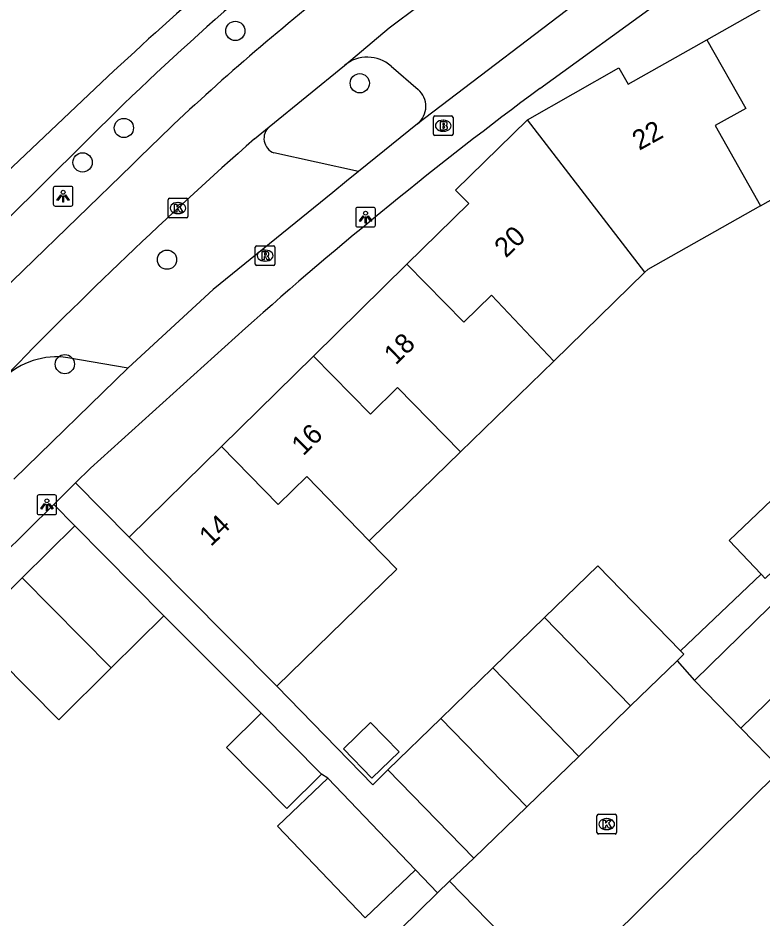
# Model space of a CAD drawing. Extents: x 158474 to 159560, y 388525 to 389605.
# Drawn here: x 159290.77 to 159328.63, y 389155.85 to 389201.61 of the extents above; entities that cross this region are included whole.
import ezdxf

# ---------------------------------------------------------------- set-up
doc = ezdxf.new("R2010")
doc.units = 0
for name, color, linetype in [('IMGEO_Boom', 7, 'Continuous'), ('IMGEO_Brandkraan', 7, 'Continuous'), ('IMGEO_Fietspad_gesloten', 7, 'Continuous'), ('IMGEO_Kolk', 7, 'Continuous'), ('IMGEO_Lichtpunt', 7, 'Continuous'), ('IMGEO_Pand', 7, 'Continuous'), ('IMGEO_Pand_nummerreeks', 7, 'Continuous'), ('IMGEO_Parkeervlak_open', 7, 'Continuous'), ('IMGEO_Rijbaan_lokaal_open', 7, 'Continuous'), ('IMGEO_Rioolput', 7, 'Continuous'), ('IMGEO_Voetpad_open', 7, 'Continuous'), ('IMGEO_Waterloop', 7, 'Continuous')]:
    doc.layers.add(name, color=color, linetype=linetype)

msp = doc.modelspace()

# ---------------------------------------------------------------- linework, layer by layer
at = {"layer": 'IMGEO_Boom'}
for centre in [(159301.815, 389200.949), (159308.141, 389198.289), (159296.15, 389196.016), (159294.051, 389194.265), (159298.343, 389189.318), (159293.149, 389184.006)]:
    msp.add_circle(centre, 0.489, dxfattribs=at)
at = {"layer": 'IMGEO_Brandkraan'}
for p, q in [((159311.882, 389195.702), (159311.882, 389196.554)), ((159311.957, 389196.628), (159312.809, 389196.628)), ((159312.37, 389196.408), (159312.395, 389196.408)), ((159312.883, 389196.554), (159312.883, 389195.702)), ((159312.809, 389195.628), (159311.957, 389195.628)), ((159312.393, 389195.848), (159312.368, 389195.848))]:
    msp.add_line(p, q, dxfattribs=at)
for points in [[(159311.882, 389195.702), (159311.882, 389196.554)], [(159311.957, 389196.628), (159312.809, 389196.628)], [(159312.23, 389196.328), (159312.23, 389195.928), (159312.443, 389195.928)], [(159312.461, 389196.328), (159312.23, 389196.328)], [(159312.883, 389196.554), (159312.883, 389195.702)], [(159312.409, 389196.247), (159312.355, 389196.247), (159312.355, 389196.171)], [(159312.355, 389196.171), (159312.408, 389196.171)], [(159312.417, 389196.095), (159312.355, 389196.095), (159312.355, 389196.014)], [(159312.355, 389196.014), (159312.417, 389196.014)], [(159312.809, 389195.628), (159311.957, 389195.628)]]:
    msp.add_lwpolyline(points, dxfattribs=at)
for centre, radius, start, end in [((159311.959, 389196.552), 0.0765, 91.552, 178.448), ((159311.959, 389196.552), 0.0765, 91.552, 178.448), ((159312.465, 389196.183), 0.145, 59.4692, 91.5367), ((159312.807, 389196.552), 0.0765, 1.552, 88.448), ((159312.807, 389196.552), 0.0765, 1.552, 88.448), ((159312.41, 389196.209), 0.0379, 267.8285, 90.9355), ((159312.418, 389196.054), 0.0404, 269.8759, 90.5077), ((159312.449, 389196.179), 0.251, 268.6676, 293.5347), ((159312.49, 389196.23), 0.0922, 285.5137, 58.1501), ((159312.495, 389196.038), 0.105, 301.3115, 78.989), ((159311.959, 389195.704), 0.0765, 181.552, 268.448), ((159311.959, 389195.704), 0.0765, 181.552, 268.448), ((159312.807, 389195.704), 0.0765, 271.552, 358.448), ((159312.807, 389195.704), 0.0765, 271.552, 358.448)]:
    msp.add_arc(centre, radius, start, end, dxfattribs=at)
for centre, major_axis, ratio, start_param, end_param in [((159312.369, 389196.128), (-0.387, 0.002), 0.722429, 4.712389, 7.853982), ((159312.394, 389196.128), (-0.39, 0.002), 0.717154, 1.570796, 4.712389)]:
    msp.add_ellipse(centre, major_axis=major_axis, ratio=ratio, start_param=start_param, end_param=end_param, dxfattribs=at)
at = {"layer": 'IMGEO_Fietspad_gesloten'}
for points in [[(159307.357, 389199.198), (159309.628, 389201.106), (159312.71, 389203.433), (159316.552, 389206.296)], [(159303.536, 389196.075), (159307.357, 389199.198)], [(159302.781, 389195.458), (159303.536, 389196.075)], [(159296.553, 389194.125), (159263.397, 389161.998)]]:
    msp.add_lwpolyline(points, dxfattribs=at)
for centre, radius, start, end in [((159377.832, 389112.425), 115.244, 128.96071, 134.85192), ((159458.738, 389019.327), 235.255, 131.52351, 135.82208)]:
    msp.add_arc(centre, radius, start, end, dxfattribs=at)
at = {"layer": 'IMGEO_Kolk'}
for p, q in [((159298.399, 389191.516), (159298.399, 389192.368)), ((159298.474, 389192.442), (159299.326, 389192.442)), ((159298.887, 389192.222), (159298.912, 389192.222)), ((159299.4, 389192.368), (159299.4, 389191.516)), ((159299.326, 389191.442), (159298.474, 389191.442)), ((159298.91, 389191.662), (159298.885, 389191.662)), ((159320.267, 389161.12), (159321.119, 389161.12)), ((159320.192, 389160.194), (159320.192, 389161.046)), ((159320.68, 389160.9), (159320.705, 389160.9)), ((159321.193, 389161.046), (159321.193, 389160.194)), ((159320.703, 389160.34), (159320.678, 389160.34)), ((159321.119, 389160.12), (159320.267, 389160.12))]:
    msp.add_line(p, q, dxfattribs=at)
for points in [[(159298.399, 389191.516), (159298.399, 389192.368)], [(159298.474, 389192.442), (159299.326, 389192.442)], [(159299.4, 389192.368), (159299.4, 389191.516)], [(159298.72, 389192.142), (159298.843, 389192.142), (159298.843, 389191.991), (159298.973, 389192.142), (159299.137, 389192.142), (159298.991, 389191.991), (159299.144, 389191.742), (159298.992, 389191.742), (159298.907, 389191.906), (159298.843, 389191.839), (159298.843, 389191.742), (159298.72, 389191.742), (159298.72, 389192.142)], [(159299.326, 389191.442), (159298.474, 389191.442)], [(159320.267, 389161.12), (159321.119, 389161.12)], [(159320.192, 389160.194), (159320.192, 389161.046)], [(159320.513, 389160.82), (159320.636, 389160.82), (159320.636, 389160.669), (159320.766, 389160.82), (159320.93, 389160.82), (159320.784, 389160.669), (159320.937, 389160.42), (159320.785, 389160.42), (159320.7, 389160.584), (159320.636, 389160.517), (159320.636, 389160.42), (159320.513, 389160.42), (159320.513, 389160.82)], [(159321.193, 389161.046), (159321.193, 389160.194)], [(159321.119, 389160.12), (159320.267, 389160.12)]]:
    msp.add_lwpolyline(points, dxfattribs=at)
for centre, start, end in [((159298.476, 389192.366), 91.552, 178.448), ((159298.476, 389192.366), 91.552, 178.448), ((159299.324, 389192.366), 1.552, 88.448), ((159299.324, 389192.366), 1.552, 88.448), ((159298.476, 389191.518), 181.552, 268.448), ((159298.476, 389191.518), 181.552, 268.448), ((159299.324, 389191.518), 271.552, 358.448), ((159299.324, 389191.518), 271.552, 358.448), ((159320.269, 389161.044), 91.552, 178.448), ((159320.269, 389161.044), 91.552, 178.448), ((159321.117, 389161.044), 1.552, 88.448), ((159321.117, 389161.044), 1.552, 88.448), ((159320.269, 389160.196), 181.552, 268.448), ((159320.269, 389160.196), 181.552, 268.448), ((159321.117, 389160.196), 271.552, 358.448), ((159321.117, 389160.196), 271.552, 358.448)]:
    msp.add_arc(centre, 0.0765, start, end, dxfattribs=at)
for centre, major_axis, ratio, start_param, end_param in [((159298.886, 389191.942), (-0.387, 0.002), 0.722429, 4.712389, 7.853982), ((159298.911, 389191.942), (-0.39, 0.002), 0.717154, 1.570796, 4.712389), ((159320.679, 389160.62), (-0.387, 0.002), 0.722429, 4.712389, 7.853982), ((159320.704, 389160.62), (-0.39, 0.002), 0.717154, 1.570796, 4.712389)]:
    msp.add_ellipse(centre, major_axis=major_axis, ratio=ratio, start_param=start_param, end_param=end_param, dxfattribs=at)
at = {"layer": 'IMGEO_Lichtpunt'}
for p, q in [((159292.563, 389192.949), (159292.563, 389192.142)), ((159292.563, 389192.949), (159292.563, 389192.142)), ((159293.465, 389193.044), (159292.657, 389193.044)), ((159293.465, 389193.044), (159292.657, 389193.044)), ((159293.559, 389192.142), (159293.559, 389192.949)), ((159293.559, 389192.142), (159293.559, 389192.949)), ((159292.657, 389192.048), (159293.465, 389192.048)), ((159292.657, 389192.048), (159293.465, 389192.048)), ((159307.937, 389191.885), (159307.937, 389191.078)), ((159307.937, 389191.885), (159307.937, 389191.078)), ((159308.839, 389191.98), (159308.031, 389191.98)), ((159308.839, 389191.98), (159308.031, 389191.98)), ((159308.933, 389191.078), (159308.933, 389191.885)), ((159308.933, 389191.078), (159308.933, 389191.885)), ((159308.031, 389190.984), (159308.839, 389190.984)), ((159308.031, 389190.984), (159308.839, 389190.984)), ((159291.736, 389177.262), (159291.736, 389176.455)), ((159291.736, 389177.262), (159291.736, 389176.455)), ((159292.638, 389177.357), (159291.83, 389177.357)), ((159292.638, 389177.357), (159291.83, 389177.357)), ((159292.732, 389176.455), (159292.732, 389177.262)), ((159292.732, 389176.455), (159292.732, 389177.262)), ((159291.83, 389176.361), (159292.638, 389176.361)), ((159291.83, 389176.361), (159292.638, 389176.361))]:
    msp.add_line(p, q, dxfattribs=at)
for points in [[(159292.937, 389192.613), (159292.976, 389192.585), (159292.788, 389192.323), (159292.75, 389192.35), (159292.937, 389192.613)], [(159293.039, 389192.565), (159293.086, 389192.565), (159293.086, 389192.243), (159293.039, 389192.243), (159293.039, 389192.565)], [(159293.149, 389192.585), (159293.187, 389192.612), (159293.374, 389192.35), (159293.335, 389192.322), (159293.149, 389192.585)], [(159308.311, 389191.549), (159308.35, 389191.521), (159308.162, 389191.259), (159308.124, 389191.286), (159308.311, 389191.549)], [(159308.413, 389191.501), (159308.46, 389191.501), (159308.46, 389191.179), (159308.413, 389191.179), (159308.413, 389191.501)], [(159308.523, 389191.521), (159308.561, 389191.548), (159308.748, 389191.286), (159308.709, 389191.258), (159308.523, 389191.521)], [(159292.11, 389176.926), (159292.149, 389176.898), (159291.961, 389176.636), (159291.923, 389176.663), (159292.11, 389176.926)], [(159292.212, 389176.878), (159292.259, 389176.878), (159292.259, 389176.556), (159292.212, 389176.556), (159292.212, 389176.878)], [(159292.322, 389176.898), (159292.36, 389176.925), (159292.547, 389176.663), (159292.508, 389176.635), (159292.322, 389176.898)]]:
    msp.add_lwpolyline(points, dxfattribs=at)
for centre in [(159293.062, 389192.747), (159308.436, 389191.683), (159292.235, 389177.06)]:
    msp.add_circle(centre, 0.0994, dxfattribs=at)
for centre, start, end in [((159292.657, 389192.949), 90, 180), ((159292.657, 389192.949), 90, 180), ((159293.465, 389192.949), 0, 90), ((159293.465, 389192.949), 0, 90), ((159292.657, 389192.142), 180, 270), ((159292.657, 389192.142), 180, 270), ((159293.465, 389192.142), 270, 0), ((159293.465, 389192.142), 270, 360), ((159308.031, 389191.885), 90, 180), ((159308.031, 389191.885), 90, 180), ((159308.839, 389191.885), 0, 90), ((159308.839, 389191.885), 0, 90), ((159308.031, 389191.078), 180, 270), ((159308.031, 389191.078), 180, 270), ((159308.839, 389191.078), 270, 0), ((159308.839, 389191.078), 270, 360), ((159291.83, 389177.262), 90, 180), ((159291.83, 389177.262), 90, 180), ((159292.638, 389177.262), 0, 90), ((159292.638, 389177.262), 0, 90), ((159291.83, 389176.455), 180, 270), ((159291.83, 389176.455), 180, 270), ((159292.638, 389176.455), 270, 0), ((159292.638, 389176.455), 270, 360)]:
    msp.add_arc(centre, 0.0946, start, end, dxfattribs=at)
at = {"layer": 'IMGEO_Pand'}
for points in [[(159325.781, 389200.5), (159331.513, 389203.743)], [(159316.66, 389196.431), (159321.315, 389199.065), (159321.784, 389198.238), (159325.781, 389200.5)], [(159325.781, 389200.5), (159327.755, 389197.011), (159326.204, 389196.133), (159328.506, 389192.063)], [(159310.535, 389189.085), (159313.675, 389192.172), (159313.01, 389192.85), (159316.66, 389196.431)], [(159322.634, 389188.682), (159316.66, 389196.431)], [(159328.506, 389192.063), (159334.16, 389195.262)], [(159328.506, 389192.063), (159322.777, 389188.821), (159322.634, 389188.682)], [(159305.786, 389184.418), (159310.535, 389189.085)], [(159310.535, 389189.085), (159313.43, 389186.138), (159314.829, 389187.512), (159317.997, 389184.164)], [(159317.997, 389184.164), (159322.634, 389188.682)], [(159301.105, 389179.818), (159305.786, 389184.418)], [(159313.267, 389179.556), (159310.058, 389182.824), (159308.682, 389181.472), (159305.786, 389184.418)], [(159313.267, 389179.556), (159317.997, 389184.164)], [(159296.415, 389175.208), (159301.105, 389179.818)], [(159308.616, 389175.025), (159305.442, 389178.289), (159304, 389176.871), (159301.105, 389179.818)], [(159308.616, 389175.025), (159308.876, 389175.278), (159309.24, 389175.633), (159313.267, 389179.556)], [(159330.515, 389178.464), (159326.913, 389175.036), (159328.54, 389173.327)], [(159332.425, 389176.61), (159328.747, 389173.109), (159328.54, 389173.327)], [(159290.987, 389173.139), (159293.659, 389175.785)], [(159293.659, 389175.785), (159298.184, 389171.216)], [(159303.921, 389167.63), (159299.241, 389172.355), (159296.415, 389175.208)], [(159303.921, 389167.63), (159310.024, 389173.576), (159308.616, 389175.025)], [(159324.444, 389169.428), (159320.243, 389173.751), (159317.536, 389171.12)], [(159295.511, 389168.569), (159292.838, 389165.922), (159288.313, 389170.491), (159290.987, 389173.139)], [(159290.987, 389173.139), (159295.511, 389168.569)], [(159325.149, 389167.928), (159329.744, 389172.416)], [(159298.184, 389171.216), (159295.511, 389168.569)], [(159314.9, 389168.56), (159317.536, 389171.12)], [(159317.536, 389171.12), (159321.901, 389166.629)], [(159332.112, 389169.991), (159327.516, 389165.505)], [(159324.444, 389169.428), (159324.608, 389169.259), (159324.265, 389168.925)], [(159321.901, 389166.629), (159324.265, 389168.925)], [(159312.264, 389165.999), (159314.9, 389168.56)], [(159314.9, 389168.56), (159319.266, 389164.068)], [(159327.516, 389165.505), (159325.149, 389167.928)], [(159321.901, 389166.629), (159319.266, 389164.068)], [(159306.191, 389163.16), (159304.426, 389161.419), (159301.365, 389164.523), (159303.13, 389166.264)], [(159303.13, 389166.264), (159306.191, 389163.16)], [(159307.311, 389164.453), (159308.757, 389162.965), (159310.135, 389164.304), (159308.689, 389165.792), (159307.311, 389164.453)], [(159309.566, 389163.377), (159312.264, 389165.999)], [(159316.631, 389161.507), (159312.264, 389165.999)], [(159329.565, 389163.406), (159327.516, 389165.505)], [(159319.266, 389164.068), (159316.631, 389161.507)], [(159313.932, 389158.885), (159309.566, 389163.377)], [(159310.964, 389158.303), (159308.408, 389155.863), (159303.965, 389160.519), (159306.521, 389162.958)], [(159306.521, 389162.958), (159310.964, 389158.303)], [(159316.631, 389161.507), (159313.932, 389158.885)], [(159312.091, 389157.122), (159312.7, 389157.717)], [(159315.316, 389155.038), (159312.7, 389157.717)], [(159310.886, 389150.712), (159308.27, 389153.391), (159312.091, 389157.122)]]:
    msp.add_lwpolyline(points, dxfattribs=at)
at = {"layer": 'IMGEO_Parkeervlak_open'}
for points in [[(159309.737, 389199.162), (159311.11, 389197.972)], [(159308.073, 389193.795), (159303.775, 389194.748)], [(159293.295, 389184.338), (159296.36, 389183.828)]]:
    msp.add_lwpolyline(points, dxfattribs=at)
for centre, radius, start, end in [((159308.526, 389197.77), 1.845, 48.9735, 129.2933), ((159310.364, 389197.115), 1.136, 309.1218, 48.9664), ((159304.059, 389195.484), 0.789, 131.5372, 248.8824), ((159292.729, 389180.505), 3.874, 81.5999, 134.4076)]:
    msp.add_arc(centre, radius, start, end, dxfattribs=at)
at = {"layer": 'IMGEO_Rijbaan_lokaal_open'}
for points in [[(159324.265, 389168.925), (159325.149, 389167.928)], [(159329.565, 389163.406), (159320.81, 389154.742), (159321.952, 389146.346)], [(159312.7, 389157.717), (159313.932, 389158.885)]]:
    msp.add_lwpolyline(points, dxfattribs=at)
at = {"layer": 'IMGEO_Rioolput'}
for p, q in [((159302.828, 389189.099), (159302.828, 389189.951)), ((159302.903, 389190.025), (159303.755, 389190.025)), ((159303.829, 389189.951), (159303.829, 389189.099)), ((159303.316, 389189.805), (159303.341, 389189.805)), ((159303.755, 389189.025), (159302.903, 389189.025)), ((159303.339, 389189.245), (159303.314, 389189.245))]:
    msp.add_line(p, q, dxfattribs=at)
for points in [[(159302.828, 389189.099), (159302.828, 389189.951)], [(159302.903, 389190.025), (159303.755, 389190.025)], [(159303.829, 389189.951), (159303.829, 389189.099)], [(159303.417, 389189.723), (159303.165, 389189.725), (159303.165, 389189.325)], [(159303.165, 389189.325), (159303.289, 389189.325), (159303.289, 389189.487), (159303.3, 389189.487)], [(159303.343, 389189.644), (159303.289, 389189.644), (159303.289, 389189.563)], [(159303.289, 389189.563), (159303.341, 389189.563)], [(159303.347, 389189.458), (159303.418, 389189.325), (159303.558, 389189.325), (159303.493, 389189.451)], [(159303.755, 389189.025), (159302.903, 389189.025)]]:
    msp.add_lwpolyline(points, dxfattribs=at)
for centre, radius, start, end in [((159302.905, 389189.949), 0.0765, 91.552, 178.448), ((159302.905, 389189.949), 0.0765, 91.552, 178.448), ((159303.753, 389189.949), 0.0765, 1.552, 88.448), ((159303.753, 389189.949), 0.0765, 1.552, 88.448), ((159303.299, 389189.434), 0.0533, 26.0293, 88.6989), ((159303.325, 389189.752), 0.19, 274.7715, 282.9687), ((159303.349, 389189.548), 0.0964, 77.0061, 93.1865), ((159303.363, 389189.605), 0.0378, 276.6634, 79.6772), ((159303.416, 389189.613), 0.109, 350.3612, 89.416), ((159303.414, 389189.613), 0.112, 277.5842, 350.9817), ((159303.398, 389189.398), 0.108, 29.5134, 73.7905), ((159302.905, 389189.101), 0.0765, 181.552, 268.448), ((159302.905, 389189.101), 0.0765, 181.552, 268.448), ((159303.753, 389189.101), 0.0765, 271.552, 358.448), ((159303.753, 389189.101), 0.0765, 271.552, 358.448)]:
    msp.add_arc(centre, radius, start, end, dxfattribs=at)
for centre, major_axis, ratio, start_param, end_param in [((159303.315, 389189.525), (-0.387, 0.002), 0.722429, 4.712389, 7.853982), ((159303.34, 389189.525), (-0.39, 0.002), 0.717154, 1.570796, 4.712389)]:
    msp.add_ellipse(centre, major_axis=major_axis, ratio=ratio, start_param=start_param, end_param=end_param, dxfattribs=at)
at = {"layer": 'IMGEO_Voetpad_open'}
for points in [[(159317.294, 389198.026), (159323.504, 389202.542), (159329.824, 389206.904), (159335.064, 389210.249), (159367.296, 389228.61), (159367.908, 389227.622), (159371.94, 389229.991), (159373.113, 389227.895), (159375.831, 389229.356)], [(159321.864, 389204.44), (159320.2, 389203.186), (159311.081, 389196.234)], [(159311.081, 389196.234), (159308.073, 389193.795)], [(159308.073, 389193.795), (159307.468, 389193.304), (159306.763, 389192.732), (159300.69, 389187.805), (159296.36, 389183.828)], [(159293.692, 389177.968), (159294.446, 389178.712), (159302.323, 389185.831)], [(159296.36, 389183.828), (159290.549, 389178.163)], [(159292.584, 389176.875), (159293.692, 389177.968)], [(159293.692, 389177.968), (159296.415, 389175.208)], [(159281.266, 389165.696), (159287.225, 389171.589), (159292.584, 389176.875)], [(159293.659, 389175.785), (159292.584, 389176.875)], [(159328.54, 389173.327), (159324.444, 389169.428)], [(159303.13, 389166.264), (159298.184, 389171.216)], [(159309.566, 389163.377), (159308.795, 389162.627), (159303.921, 389167.63)], [(159306.521, 389162.958), (159306.191, 389163.16)], [(159312.091, 389157.122), (159310.964, 389158.303)]]:
    msp.add_lwpolyline(points, dxfattribs=at)
msp.add_arc((159445.964, 389024.779), 215.802, 126.60121, 131.72957, dxfattribs=at)
at = {"layer": 'IMGEO_Waterloop'}
for points in [[(159289.862, 389193.443), (159295.643, 389198.917)], [(159264.212, 389165.587), (159296.137, 389197.231)]]:
    msp.add_lwpolyline(points, dxfattribs=at)
for centre, radius, start, end in [((159417.568, 389070.468), 175.54, 127.74543, 133.76913), ((159419.323, 389066.371), 181.287, 128.17207, 133.01836)]:
    msp.add_arc(centre, radius, start, end, dxfattribs=at)

# ---------------------------------------------------------------- texts
at = {"layer": 'IMGEO_Pand_nummerreeks'}
for s, rotation, p in [('22', 28.9381, (159322.345, 389194.852)), ('20', 43.851, (159315.567, 389189.372)), ('18', 44.5045, (159309.965, 389183.926)), ('16', 44.5016, (159305.266, 389179.309)), ('14', 44.5016, (159300.571, 389174.694))]:
    msp.add_text(s, height=1, rotation=rotation, dxfattribs=at).set_placement(p)

doc.saveas('drawing.dxf')
